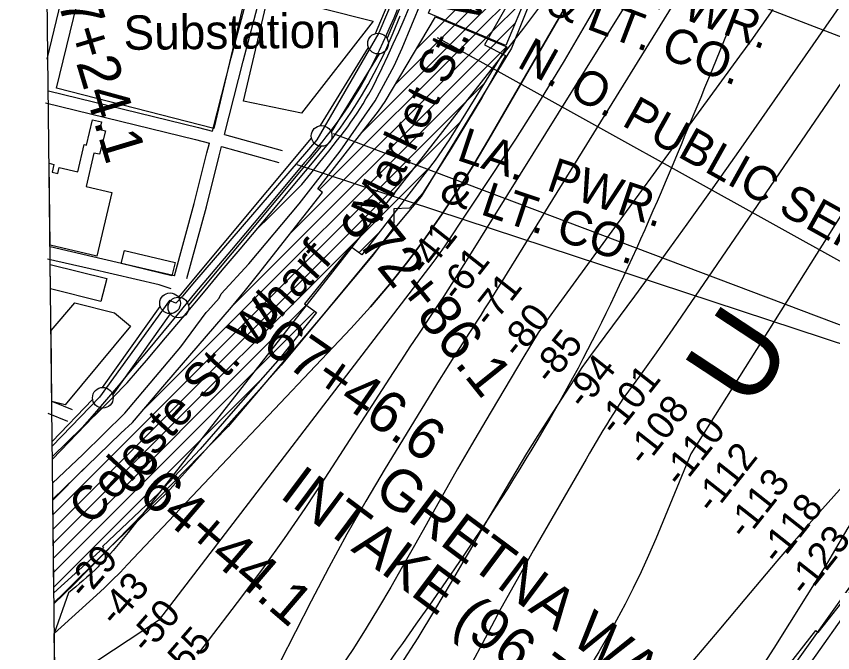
# Model space of a CAD drawing. Extents: x 3677843 to 3715951, y 511991 to 537744.
# Drawn here: x 3681974 to 3683944, y 520526 to 522063 of the extents above; entities that cross this region are included whole.
import ezdxf

# ---------------------------------------------------------------- set-up
doc = ezdxf.new("R2010")
doc.units = 0
for name, color, linetype in [('V-BLDG-IDEN', 7, 'Continuous'), ('V-BLDG-OTLN', 7, 'Continuous'), ('V-CHAN-DOCK', 7, 'Continuous'), ('V-CHAN-NAID', 7, 'Continuous'), ('V-FLOD-BASE', 7, 'Continuous'), ('V-GRID-FRAM', 7, 'Continuous'), ('V-RAIL-TRAK', 7, 'Continuous'), ('V-RIVR-EDGE', 7, 'Continuous'), ('V-RIVR-FERY', 7, 'Continuous'), ('V-RIVR-IDEN', 7, 'Continuous'), ('V-RIVR-RANG', 7, 'Continuous'), ('V-ROAD-CNTR', 7, 'Continuous'), ('V-RRAP-RVMT', 7, 'Continuous'), ('V-SITE-OTLN', 7, 'Continuous'), ('V-SITE-OTLN-IDEN', 7, 'Continuous'), ('V-SURV-IDEN', 7, 'Continuous'), ('V-SURV-LINE', 7, 'Continuous'), ('V-TOPO-DPTH', 7, 'Continuous'), ('V-TOPO-MAJR', 7, 'Continuous'), ('V-TOPO-MINR', 7, 'Continuous'), ('V-UTIL-IDEN', 7, 'Continuous'), ('V-UTIL-LINE', 7, 'Continuous')]:
    doc.layers.add(name, color=color, linetype=linetype)

msp = doc.modelspace()

# ---------------------------------------------------------------- linework, layer by layer
at = {"layer": 'V-BLDG-OTLN'}
for p, q in [((3683008.7, 522053.7), (3683301.6, 522346.6)), ((3683033.7, 522043.3), (3683201.1, 522210.7)), ((3683058.6, 522032.9), (3683175.9, 522150.2)), ((3683083.6, 522022.5), (3683190.7, 522129.6)), ((3683108.6, 522012.2), (3683202.9, 522106.4)), ((3682864, 521857.2), (3682985.5, 522061.2)), ((3682985.5, 522061.2), (3683158, 521988.7)), ((3682888.2, 521897.8), (3683032, 522041.7)), ((3682940.3, 521985.3), (3683007.1, 522052.1)), ((3683133.5, 522001.8), (3683177.7, 522045.9)), ((3682704.7, 521643.6), (3683081.8, 522020.7)), ((3682806.3, 521780.6), (3683056.9, 522031.2)), ((3682635.7, 521539.3), (3683106.7, 522010.3)), ((3682279.4, 521112.3), (3683156.5, 521989.3)), ((3682496.5, 521364.7), (3683131.6, 521999.8)), ((3683158, 521988.7), (3683018.4, 521764.4)), ((3682062.4, 520859.9), (3683103.3, 521900.8)), ((3682847.6, 521833.6), (3682864, 521857.2)), ((3682701.6, 521646), (3682847.6, 521833.6)), ((3682062.8, 520824.9), (3683045.1, 521807.2)), ((3682143, 521751.8), (3682157.5, 521812.9)), ((3682157.5, 521812.9), (3682179.4, 521807.7)), ((3682179.4, 521807.7), (3682175.1, 521789.7)), ((3682188.8, 521786), (3682174.5, 521729.5)), ((3682175.1, 521789.7), (3682188.8, 521786)), ((3683018.4, 521764.4), (3682984.8, 521715.6)), ((3682122.2, 521686.9), (3682137.9, 521753)), ((3682137.9, 521753), (3682143, 521751.8)), ((3682161.2, 521732.4), (3682142.2, 521651.9)), ((3682174.5, 521729.5), (3682161.2, 521732.4)), ((3682055.2, 521510.4), (3682053, 521708.1)), ((3682053, 521708.1), (3682064.6, 521705.3)), ((3682064.6, 521705.3), (3682060, 521686.3)), ((3682984.8, 521715.6), (3682807.7, 521486.6)), ((3682060, 521686.3), (3682074, 521682.9)), ((3682063.1, 520789.9), (3682970.9, 521697.7)), ((3682074, 521682.9), (3682077.5, 521697.6)), ((3682077.5, 521697.6), (3682122.2, 521686.9)), ((3682142.2, 521651.9), (3682204.5, 521637)), ((3682713, 521637), (3682701.6, 521646)), ((3682204.5, 521637), (3682167.8, 521483.5)), ((3682555.6, 521438), (3682713, 521637)), ((3682800.4, 521491.9), (3682850.4, 521541.9)), ((3682167.8, 521483.5), (3682055.2, 521510.4)), ((3682780.9, 521506.3), (3682669.4, 521368.2)), ((3682807.7, 521486.6), (3682780.9, 521506.3)), ((3682056.3, 521404.8), (3682055.7, 521463.7)), ((3682055.7, 521463.7), (3682191.9, 521429.6)), ((3682191.9, 521429.6), (3682178.1, 521374.4)), ((3682526.9, 521401.5), (3682555.6, 521438)), ((3682178.1, 521374.4), (3682056.3, 521404.8)), ((3682493.3, 521360.9), (3682526.9, 521401.5)), ((3682057.5, 521303.9), (3682115, 521371.3)), ((3682115, 521371.3), (3682210.7, 521346.7)), ((3682063.5, 520755), (3682673.7, 521365.2)), ((3682063.9, 520720), (3682694.5, 521350.6)), ((3682331.9, 521174.1), (3682493.3, 521360.9)), ((3682669.4, 521368.2), (3682698.6, 521347.7)), ((3682210.7, 521346.7), (3682249.2, 521314.8)), ((3682698.6, 521347.7), (3682610.9, 521238.1)), ((3682249.2, 521314.8), (3682091.9, 521124.4)), ((3682059.4, 521132.6), (3682057.5, 521303.9)), ((3682610.9, 521238.1), (3682502.8, 521116.3)), ((3682064.3, 520685), (3682560.2, 521181)), ((3682254, 521082.4), (3682331.9, 521174.1)), ((3682091.9, 521124.4), (3682059.4, 521132.6)), ((3682502.8, 521116.3), (3682417.6, 521018.1)), ((3682226.2, 521056.4), (3682254, 521082.4)), ((3682062, 520897.1), (3682226.2, 521056.4)), ((3682417.6, 521018.1), (3682317.7, 520911.7)), ((3682062, 520894.9), (3682137, 520969.9)), ((3682064.5, 520670.6), (3682062, 520897.1)), ((3682317.7, 520911.7), (3682181.8, 520782.8)), ((3682184.4, 520779.8), (3682064.5, 520670.6)), ((3682181.8, 520782.8), (3682184.4, 520779.8))]:
    msp.add_line(p, q, dxfattribs=at)
for points in [[(3683268.6, 522792.9), (3683454.9, 522715.4), (3683239.7, 522197.9), (3683202.2, 522213.5), (3683170.8, 522137.9), (3683209.3, 522121.9), (3683155.5, 521992.6), (3682968.3, 522070.5)], [(3682235, 521497.7), (3682357.1, 521468.1), (3682349.4, 521436.2), (3682227.2, 521465.8)]]:
    msp.add_lwpolyline(points, close=True, dxfattribs=at)
at = {"layer": 'V-CHAN-DOCK'}
for points in [[(3682061.5, 520935.5), (3682134.7, 521005), (3682235.8, 521104.3), (3682370.5, 521265.1), (3682431.9, 521347.4), (3682436.2, 521351.3), (3682463.4, 521382.3), (3682468.4, 521392.8), (3682534.9, 521465.1), (3682656.3, 521609.6), (3682755.4, 521737), (3682839.8, 521858.9), (3682885.4, 521942.8), (3682904.7, 521986.1), (3682952, 522098.6), (3683027.4, 522286.7), (3683118, 522505.6), (3683243.8, 522809.3), (3683335.3, 523022.6), (3683368.4, 523109.3), (3683375.3, 523144.7), (3683504.8, 523116.4), (3683566.8, 523405.1), (3683596.6, 523409)], [(3683364.7, 522761.2), (3683466.9, 522717.4), (3683255, 522193.7), (3683225.8, 522193.8), (3683215.5, 522185.2), (3683213.1, 522178.9), (3683223.9, 522122.9), (3683168.9, 521986.1), (3683042.7, 521777.9), (3682950.7, 521627.8), (3682903.1, 521571.3), (3682712.2, 521339.8), (3682485.2, 521072.5), (3682113.1, 520692.1), (3682064.7, 520644.7)], [(3682061.8, 520908.3), (3682061.8, 520908.3), (3682061.8, 520908.3)]]:
    msp.add_lwpolyline(points, dxfattribs=at)
at = {"layer": 'V-FLOD-BASE'}
for p, q in [((3682403.5, 521421.9), (3682374.7, 521387.3)), ((3682358.7, 521370.1), (3682343.3, 521376.8)), ((3682374.7, 521387.3), (3682358.7, 521370.1))]:
    msp.add_line(p, q, dxfattribs=at)
for points in [[(3683056.6, 522748.7), (3682990.2, 522446.2), (3682968.1, 522327.1), (3682935.1, 522225.7), (3682849, 522022.8), (3682699.1, 521764.8), (3682403.5, 521421.9)], [(3682343.3, 521376.8), (3682174.5, 521143.1), (3682060.5, 521025.2)]]:
    msp.add_lwpolyline(points, dxfattribs=at)
at = {"layer": 'V-GRID-FRAM'}
msp.add_lwpolyline([(3681899.6, 535587.1), (3713561.2, 535950.9), (3713778.1, 517769.3), (3682100.6, 517405.3), (3681899.6, 535587.1)], dxfattribs=at)
at = {"layer": 'V-RAIL-TRAK'}
for points in [[(3682556.9, 521551.4), (3682583.6, 521577.4), (3682610.1, 521603.7), (3682636.4, 521630.2), (3682662.5, 521656.8), (3682684.5, 521683.4), (3682706.3, 521710.2), (3682727.9, 521737.2), (3682749.3, 521764.3), (3682757.6, 521774.8), (3682765.6, 521785.4), (3682773.6, 521796.2), (3682781.3, 521807.1), (3682788.9, 521818), (3682796.3, 521829.1), (3682803.6, 521840.4), (3682810.6, 521851.7), (3682817.5, 521863.1), (3682824.3, 521874.6), (3682830.8, 521886.3), (3682837.2, 521898), (3682843.4, 521909.8), (3682857, 521938.6), (3682870.4, 521967.5), (3682883.6, 521996.5), (3682896.6, 522025.5), (3682909.5, 522054.7), (3682922.2, 522083.9)], [(3682266.6, 521207), (3682287.9, 521232), (3682333.9, 521286.3), (3682379.7, 521340.8), (3682425.4, 521395.4), (3682470.9, 521450.1), (3682514, 521500.7), (3682556.9, 521551.4), (3682599.7, 521602.2), (3682642.2, 521653.2), (3682684.6, 521704.3), (3682726.9, 521755.5), (3682736.5, 521767.9), (3682745.9, 521780.3), (3682755.1, 521792.9), (3682764.2, 521805.6), (3682773.1, 521818.5), (3682781.8, 521831.5), (3682790.4, 521844.6), (3682798.7, 521857.8), (3682806.9, 521871.1), (3682814.9, 521884.5), (3682822.7, 521898.1), (3682830.3, 521911.7), (3682837.7, 521925.5), (3682844.9, 521939.3), (3682852, 521953.3), (3682858.8, 521967.3), (3682865.4, 521981.5), (3682883, 522022.6), (3682900.4, 522063.8)], [(3682893, 522078.1), (3682884.6, 522058.3), (3682876.1, 522038.6), (3682867.3, 522019), (3682858.4, 521999.4), (3682849.2, 521980), (3682839.9, 521960.6), (3682830.4, 521941.4), (3682820.7, 521922.2), (3682813.3, 521908.9), (3682805.7, 521895.8), (3682798, 521882.7), (3682790, 521869.8), (3682781.9, 521856.9), (3682773.7, 521844.2), (3682768.3, 521836.1)], [(3682768.3, 521836.1), (3682759.1, 521822.9), (3682749.9, 521809.9), (3682740.4, 521796.9), (3682730.8, 521784.1), (3682721, 521771.4), (3682711, 521758.8), (3682700.9, 521746.4), (3682690.6, 521734.1), (3682680.2, 521721.9), (3682669.6, 521709.9), (3682581.4, 521604.1), (3682492.9, 521498.6), (3682404.1, 521393.3), (3682365.6, 521346.2), (3682326.8, 521299.2), (3682287.8, 521252.4), (3682248.7, 521205.7), (3682220.1, 521171.5), (3682191.2, 521137.5), (3682162.2, 521103.7), (3682133, 521070)], [(3682060.8, 521000), (3682096.4, 521034.4), (3682133, 521070), (3682169.4, 521105.8), (3682205.6, 521141.7), (3682241.7, 521177.8), (3682266.6, 521207)]]:
    msp.add_lwpolyline(points, dxfattribs=at)
at = {"layer": 'V-RIVR-EDGE'}
msp.add_lwpolyline([(3683174.2, 522118.9), (3683103.5, 521994.1), (3683154.3, 521968.3), (3683097.6, 521865.5), (3683023.2, 521743.7), (3682954.3, 521634.8), (3682922.4, 521599.4), (3682885, 521597.6), (3682884.9, 521563.9), (3682880.6, 521548), (3682832, 521483.2), (3682738, 521370), (3682613.2, 521220.2), (3682492.8, 521086.3), (3682402.5, 520984.9), (3682336.7, 520912.1), (3682195.5, 520776.4), (3682080.6, 520662.1), (3682064.7, 520647.5)], dxfattribs=at)
at = {"layer": 'V-RIVR-FERY'}
msp.add_spline([(3683395.6, 529471.3), (3683521.9, 529210.1), (3683605.1, 528969.7), (3683680.8, 528445.2), (3683751.5, 527893.7), (3683927.9, 527005.7), (3684042.4, 526379.7), (3684112.2, 525834.6), (3684119.2, 525226.8), (3684092.5, 524348.2), (3684041.6, 523650.6), (3683951.4, 522948.6), (3683790.8, 522287.1), (3683653.8, 521935.8), (3683329.6, 521213.6), (3682839.7, 520457.3), (3682512.6, 519997.8), (3682286.2, 519636), (3682113.5, 519264), (3682089.8, 519186.3)], degree=3, dxfattribs=at)
at = {"layer": 'V-ROAD-CNTR'}
for points in [[(3682283.2, 522917.8), (3682153.9, 522399.8), (3682047.2, 521959.6)], [(3682476.3, 521777.2), (3682521.6, 521954.7), (3682613.1, 522302.6), (3682657.7, 522472.4), (3682664.4, 522500.9)], [(3682447.4, 521785.2), (3682492.6, 521962.2), (3682533.3, 522116.9)], [(3682051.7, 521882.8), (3682413.6, 521794.5), (3682447.4, 521785.2)], [(3682044.6, 521853.6), (3682406, 521765.5), (3682439.9, 521756.2)], [(3682476.3, 521777.2), (3682615.6, 521738.8)], [(3682355.8, 521436.5), (3682403.4, 521610.4), (3682434, 521733.1), (3682439.9, 521756.2)], [(3682385.1, 521429.7), (3682432.4, 521602.8), (3682463.1, 521725.7), (3682468.8, 521748.2)], [(3682468.8, 521748.2), (3682607.7, 521709.9)], [(3682355.8, 521436.5), (3682158.8, 521482.2), (3682055.7, 521505.9)], [(3682347.2, 521405), (3682318.3, 521414.4), (3682152.1, 521452.9), (3682049, 521476.7)], [(3682109.3, 521112.6), (3682062.2, 521131.9)], [(3682098, 521084.8), (3682050.8, 521104.1)]]:
    msp.add_lwpolyline(points, dxfattribs=at)
at = {"layer": 'V-RRAP-RVMT'}
for p, q in [((3683909, 520575.2), (3683996.1, 520685.8)), ((3683819.7, 520473.5), (3683903.2, 520579.7)), ((3683903.2, 520579.7), (3683909, 520575.2))]:
    msp.add_line(p, q, dxfattribs=at)
at = {"layer": 'V-SITE-OTLN'}
for points in [[(3682070.7, 521889.5), (3682144.7, 522193.4), (3682526, 522111.1), (3682450.1, 521792)], [(3682582.6, 522115.6), (3682835, 522050.7), (3682662.1, 521828.7), (3682521.8, 521857.6)]]:
    msp.add_lwpolyline(points, close=True, dxfattribs=at)
at = {"layer": 'V-SURV-LINE'}
for points in [[(3682840.8, 522021.1), (3682924.8, 522222.5)], [(3682952.5, 522211), (3682868.5, 522009.6)], [(3682708.2, 521798.8), (3682823.7, 521987.7)], [(3682849.3, 521972), (3682733.8, 521783.2)], [(3682366.2, 521384.7), (3682686.3, 521768.2)], [(3682709.3, 521749), (3682389.3, 521365.5)], [(3682181.9, 521166.8), (3682321.1, 521362.3)], [(3682345.2, 521344.5), (3682206.4, 521149.4)], [(3682060.4, 521036.5), (3682157.9, 521137.8)], [(3682179.5, 521117), (3682060.9, 520993.7)]]:
    msp.add_lwpolyline(points, dxfattribs=at)
for centre in [(3682846.9, 521996.9), (3682710.6, 521773.9), (3682344.9, 521369.9), (3682365, 521359.7), (3682182.6, 521141.8)]:
    msp.add_circle(centre, 25, dxfattribs=at)
at = {"layer": 'V-TOPO-DPTH'}
msp.add_line((3682090.3, 518329.5), (3682065.5, 520572.6), dxfattribs=at)
for points in [[(3682099.8, 520670.9), (3682065.5, 520572.6), (3682167.1, 520665.1), (3682186.5, 520683.1), (3682205.5, 520701.4), (3682224.2, 520720.1), (3682242.5, 520739.1), (3682781.2, 521309.1), (3682828.7, 521361.6), (3682874.8, 521415.3), (3682918.7, 521470.9), (3682961, 521527.7), (3683001.4, 521586), (3683040.6, 521645), (3683078.1, 521705.1), (3683114.4, 521766), (3683471.4, 522384.2)], [(3682065.5, 520572.6), (3682167.1, 520665.1), (3682186.5, 520683.1), (3682205.5, 520701.4), (3682224.2, 520720.1), (3682242.5, 520739.1), (3682781.2, 521309.1), (3682828.7, 521361.6), (3682874.8, 521415.3), (3682918.7, 521470.9), (3682961, 521527.7), (3683001.4, 521586), (3683040.6, 521645), (3683078.1, 521705.1), (3683114.4, 521766), (3683471.4, 522384.2)], [(3683248.4, 522101.3), (3683198, 522034.4), (3682243.6, 520816.3), (3682231.9, 520801.8), (3682220, 520787.5), (3682207.8, 520773.4), (3682195.3, 520759.6), (3682173.3, 520735.8), (3682171.6, 520734), (3682169.9, 520732.3), (3682168.2, 520730.7), (3682166.5, 520729), (3682152.8, 520716.4), (3682144.2, 520708.6), (3682135.5, 520700.9), (3682126.6, 520693.3), (3682117.7, 520685.7), (3682099.8, 520670.9)]]:
    msp.add_lwpolyline(points, dxfattribs=at)
at = {"layer": 'V-TOPO-MAJR'}
for points in [[(3683949.8, 523207.2), (3683800.7, 522880.7), (3683762.6, 522799.5), (3683723.4, 522718.8), (3683682.6, 522639), (3683640.6, 522559.7), (3683566.7, 522423.3), (3683560.9, 522412.6), (3683555, 522402), (3683549, 522391.5), (3683543, 522381), (3683352.7, 522051.4), (3683296.1, 521955.5), (3683238.3, 521860.4), (3683178.6, 521766.5), (3683117.7, 521673.3), (3683007.7, 521508.7), (3683000.8, 521498.5), (3682993.7, 521488.4), (3682986.4, 521478.4), (3682979, 521468.5), (3682317.1, 520604), (3682135.2, 520484.2)], [(3684050.6, 522028.1), (3683558.4, 521308.2), (3683538.5, 521279.4), (3683518.4, 521250.7), (3683498.1, 521222.2), (3683477.6, 521193.9), (3683442.6, 521146), (3683439.5, 521141.7), (3683436.4, 521137.2), (3683433.4, 521132.8), (3683430.5, 521128.3), (3683414.8, 521103.9), (3683406.3, 521090.4), (3683397.8, 521076.8), (3683389.4, 521063.1), (3683381.2, 521049.3), (3683373, 521035.5), (3683364.9, 521021.7), (3683356.9, 521007.8), (3683348.9, 520993.9), (3683222.1, 520773.7), (3683182.3, 520703.5), (3683143.2, 520632.9), (3683105.1, 520561.8), (3683067.6, 520490.4)], [(3683763, 520320.3), (3683999.1, 520654.5)]]:
    msp.add_lwpolyline(points, dxfattribs=at)
at = {"layer": 'V-TOPO-MINR'}
for points in [[(3683471.4, 522384.2), (3683114.4, 521766), (3683078.1, 521705.1), (3683040.6, 521645), (3683001.4, 521586), (3682961, 521527.7), (3682918.7, 521470.9), (3682874.8, 521415.3), (3682828.7, 521361.6), (3682781.2, 521309.1), (3682242.5, 520739.1), (3682224.2, 520720.1), (3682205.5, 520701.4), (3682186.5, 520683.1), (3682167.1, 520665.1), (3682065.5, 520572.6)], [(3683564.9, 522284.7), (3683063.8, 521478.7), (3683054.2, 521463.3), (3683044.6, 521448), (3683034.8, 521432.7), (3683025, 521417.5), (3683015.1, 521402.3), (3683005.2, 521387.2), (3682995.3, 521372.1), (3682985.3, 521357), (3682964.5, 521325.9), (3682944.2, 521295.2), (3682923.9, 521264.5), (3682903.8, 521233.7), (3682883.7, 521202.9), (3682718.2, 520947.5), (3682669.8, 520874.6), (3682620.4, 520802.5), (3682569.3, 520731.5), (3682517.2, 520661.3), (3682426.5, 520541.8), (3682418.7, 520532), (3682410.7, 520522.5)], [(3683609, 522173.5), (3683141.3, 521415.9), (3683132, 521400.9), (3683122.7, 521386), (3683113.4, 521371.1), (3683104, 521356.3), (3683094.5, 521341.4), (3683085, 521326.6), (3683075.5, 521311.8), (3683065.9, 521297.1), (3683054.5, 521279.5), (3683039.3, 521255.8), (3683024.2, 521232.1), (3683009.3, 521208.3), (3682994.5, 521184.4), (3682864.1, 520971.2), (3682817.2, 520892.4), (3682771.5, 520812.9), (3682727.8, 520732.3), (3682685.3, 520651), (3682610, 520502.6)], [(3683248.4, 522101.3), (3683198, 522034.4), (3682243.6, 520816.3), (3682231.9, 520801.8), (3682220, 520787.5), (3682207.8, 520773.4), (3682195.3, 520759.6), (3682173.3, 520735.8), (3682171.6, 520734), (3682169.9, 520732.3), (3682168.2, 520730.7), (3682166.5, 520729), (3682152.8, 520716.4), (3682144.2, 520708.6), (3682135.5, 520700.9), (3682126.6, 520693.3), (3682117.7, 520685.7), (3682099.8, 520670.9)], [(3683964.5, 522092.2), (3683716.4, 521736.2), (3683654.7, 521648.5), (3683592.4, 521561), (3683529.5, 521474.1), (3683466.1, 521387.5), (3683359.6, 521243.6), (3683349.2, 521229.2), (3683338.9, 521214.6), (3683328.9, 521199.9), (3683319.1, 521185), (3683259.6, 521093.4), (3683232.3, 521050.6), (3683205.4, 521007.6), (3683179.1, 520964.1), (3683153.3, 520920.4), (3683127.8, 520876.4), (3683102.3, 520832.5), (3683076.8, 520788.6), (3683051.3, 520744.7), (3683023.5, 520696.7), (3682983.4, 520629.3), (3682942.6, 520562.3), (3682900.4, 520496.1)], [(3683799.8, 522078.8), (3683773.2, 522041.1), (3683746.3, 522003.7), (3683719.2, 521966.3), (3683274.2, 521356.9), (3683253.6, 521327.8), (3683233.6, 521298.3), (3683214.4, 521268.2), (3683195.9, 521237.8), (3683106.8, 521086.8), (3683072.7, 521028.5), (3683038.9, 520970), (3683005.6, 520911.3), (3682972.5, 520852.5), (3682963, 520835.4), (3682934.7, 520785.1), (3682906.2, 520734.9), (3682877.3, 520684.9), (3682848.1, 520635.1), (3682818.2, 520585.8), (3682787.6, 520536.9), (3682755.8, 520488.7)], [(3684208.5, 521970.3), (3683601.4, 521006.4), (3683517, 520801.5), (3683499.8, 520761.4), (3683481.8, 520721.6), (3683462.7, 520682.3), (3683442.9, 520643.4), (3683422.2, 520605), (3683401.1, 520566.7), (3683379.4, 520528.8), (3683357.2, 520491.2)], [(3684029.1, 520912), (3684052.4, 520954.4), (3684075.5, 520997.1), (3684086.1, 521017.1), (3684085.4, 521028.4), (3684081.7, 521035.7), (3684073.6, 521036.6), (3684062.7, 521033.5), (3683906.2, 520858.7), (3683881.7, 520831.1), (3683857.4, 520803.3), (3683833.3, 520775.4), (3683809.3, 520747.3), (3683731.8, 520655.4), (3683669.2, 520581.2), (3683606.8, 520506.9)], [(3683736.9, 520435.4), (3683803.1, 520537.5), (3683920.5, 520724.8), (3683926.4, 520734.4), (3683932.2, 520743.9), (3683938, 520753.6), (3683943.7, 520763.3), (3683981.1, 520827.7), (3684005.2, 520869.8), (3684029.1, 520912)], [(3683463.8, 519953.3), (3683993.2, 520695.7)]]:
    msp.add_lwpolyline(points, dxfattribs=at)
at = {"layer": 'V-UTIL-LINE'}
for p, q in [((3685086.4, 521578.8), (3683240.3, 522292.3)), ((3684802.6, 521004.4), (3682990, 522010.6)), ((3684801.6, 520999.5), (3682739.6, 521779.1)), ((3684798.6, 520996.8), (3682652, 521704))]:
    msp.add_line(p, q, dxfattribs=at)

# ---------------------------------------------------------------- texts
at = {"layer": 'V-BLDG-IDEN'}
for s, rotation, p in [('Market St. Wharf', 64.5366, (3682852.6, 521560)), ('Celeste St. Wharf', 47.6574, (3682154, 520830.5))]:
    msp.add_text(s, height=83, rotation=rotation, dxfattribs=at).set_placement(p)
at = {"layer": 'V-CHAN-NAID'}
for s, p in [('INTAKE (96.7) (4)', (3682606.5, 520903)), ('GRETNA WATER', (3682831.9, 520909.4))]:
    msp.add_text(s, height=100, rotation=323.239, dxfattribs=at).set_placement(p)
at = {"layer": 'V-RIVR-IDEN'}
msp.add_text('U', height=200, rotation=56.6443, dxfattribs=at).set_placement((3683745.5, 521107.1))
at = {"layer": 'V-RIVR-RANG'}
for s, rotation, p in [('-41', 51.7228, (3682961.1, 521432.2)), ('-61', 51.7228, (3683039.4, 521370.1)), ('-71', 51.7228, (3683117.4, 521307.5)), ('-80', 51.7228, (3683186.3, 521233.4)), ('-85', 51.7228, (3683264.2, 521170.6)), ('-94', 51.7228, (3683344.3, 521110.7)), ('-101', 51.7228, (3683421, 521046.5)), ('-108', 51.7228, (3683490.4, 520973)), ('-110', 51.7228, (3683577.7, 520922.2)), ('-112', 51.7228, (3683654.9, 520858.7)), ('-113', 51.7228, (3683732.9, 520796.1)), ('-118', 51.7228, (3683812.9, 520736)), ('-123', 51.7228, (3683879.2, 520658.6)), ('-29', 48.7883, (3682138, 520652.2)), ('-29', 48.7883, (3682138, 520652.2)), ('-43', 49.0713, (3682213.7, 520586.2)), ('-50', 49.0713, (3682289.2, 520520.7)), ('-55', 49.0713, (3682364.1, 520454.4))]:
    msp.add_text(s, height=67, rotation=rotation, dxfattribs=at).set_placement(p)
at = {"layer": 'V-SITE-OTLN-IDEN'}
msp.add_text('Substation', height=83, rotation=0.5827, dxfattribs=at).set_placement((3682232.9, 521981.6))
at = {"layer": 'V-SURV-IDEN'}
for s, rotation, p in [('   367+24.1   ', 286.747, (3681998.6, 522346.3)), ('   372+86.1', 308.7337, (3682678.5, 521661)), ('   367+46.6   ', 325.2879, (3682409.8, 521366)), ('   364+44.1', 319.4345, (3682123.1, 521023))]:
    msp.add_text(s, height=100, rotation=rotation, dxfattribs=at).set_placement(p)
at = {"layer": 'V-UTIL-IDEN'}
for s, rotation, p in [('LA.  PWR.', 339.0533, (3683295, 522167)), ('& LT. CO.', 339.0533, (3683248.8, 522071.1)), ('N. O. PUBLIC SERVICES', 330.8269, (3683179.2, 521942.1)), ('LA.  PWR.', 341.4804, (3683033.7, 521716.7)), ('& LT. CO.', 341.4804, (3682991.6, 521618.9))]:
    msp.add_text(s, height=83, rotation=rotation, dxfattribs=at).set_placement(p)

doc.saveas('drawing.dxf')
